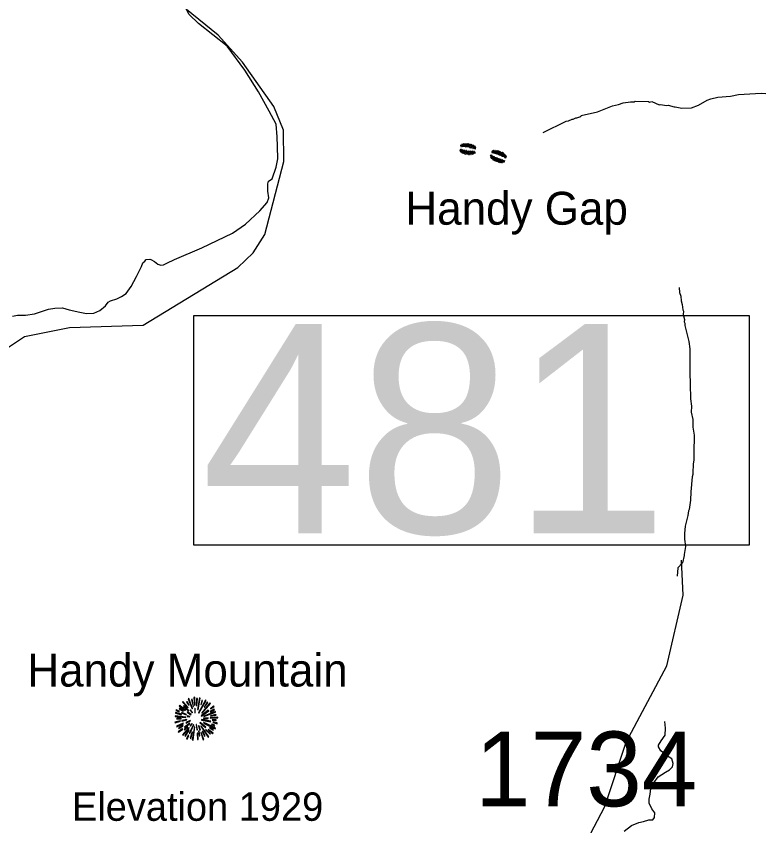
# Model space of a CAD drawing. Extents: x 1248089 to 1457196, y 820910 to 988753.
# Drawn here: x 1367221 to 1372209, y 948885 to 954301 of the extents above; entities that cross this region are included whole.
import ezdxf

# ---------------------------------------------------------------- set-up
doc = ezdxf.new("R2010")
doc.units = 0
for name, color, linetype in [('Exist Geographical Mountain Gap CELL', 7, 'Continuous'), ('Exist Geographical Mountain Summit CELL', 7, 'Continuous'), ('Exist Geographical Mountain Summit Elevation Number Label', 7, 'Continuous'), ('Exist Geographical Mountain Summit Label', 7, 'Continuous'), ('Exist Hydrographic Creek Single Shore', 7, 'Continuous'), ('Exist Hydrographic Misc Water Feature', 7, 'Continuous'), ('Exist Road Non-System Type 51', 7, 'Continuous'), ('Exist Road Secondary Structure Standard Bridge Number Label', 7, 'Continuous'), ('Prop Lane Lines', 7, 'Continuous')]:
    doc.layers.add(name, color=color, linetype=linetype)

msp = doc.modelspace()

# ---------------------------------------------------------------- linework, layer by layer
at = {"layer": 'Exist Geographical Mountain Gap CELL'}
for points in [[(1370195.3, 953430.3), (1370197, 953430), (1370196.7, 953435.3), (1370196.5, 953440.6), (1370194.8, 953440.9), (1370195, 953435.6)], [(1370204.9, 953444.7), (1370205, 953445.4), (1370203.3, 953445.7), (1370202.4, 953429.8), (1370202.3, 953429.1), (1370204, 953428.8)], [(1370210.8, 953427.7), (1370212.5, 953427.4), (1370214.2, 953447.7), (1370212.5, 953448)], [(1370219.7, 953427.6), (1370221.4, 953427.3), (1370223.3, 953449.3), (1370221.7, 953449.6)], [(1370226.6, 953427.2), (1370228.3, 953426.9), (1370232.2, 953449.6), (1370230.4, 953449.9)], [(1370235.3, 953425.7), (1370237, 953425.4), (1370240.8, 953448.1), (1370239.1, 953448.4)], [(1370243.8, 953424.3), (1370245.5, 953424), (1370249.3, 953446.7), (1370247.6, 953447)], [(1370252.4, 953422.8), (1370254.1, 953422.5), (1370258, 953445.2), (1370256.3, 953445.5)], [(1370260.9, 953421.3), (1370262.7, 953421.1), (1370266.5, 953443.8), (1370264.8, 953444.1)], [(1370267.8, 953419.5), (1370269.5, 953419.2), (1370274.9, 953440.6), (1370273.2, 953440.9)], [(1370276.1, 953416.6), (1370277.8, 953416.3), (1370282.9, 953436), (1370281.2, 953436.3)], [(1370290.8, 953430.2), (1370290.9, 953430.9), (1370289.2, 953431.2), (1370284.9, 953415.8), (1370284.7, 953415.1), (1370286.4, 953414.8)], [(1370291.5, 953414), (1370293.2, 953413.7), (1370296.5, 953423.1), (1370294.8, 953423.3)], [(1370193.3, 953409.6), (1370191.6, 953409.8), (1370188.6, 953400.4), (1370190.3, 953400.1)], [(1370194.5, 953393.4), (1370194.4, 953392.7), (1370196.1, 953392.5), (1370200, 953407.9), (1370200.1, 953408.6), (1370198.4, 953408.8)], [(1370208.8, 953407.3), (1370207.1, 953407.6), (1370202.5, 953387.8), (1370204.2, 953387.5)], [(1370217.2, 953404.7), (1370215.5, 953404.9), (1370210.6, 953383.4), (1370212.3, 953383.1)], [(1370224.1, 953403), (1370222.4, 953403.2), (1370219, 953380.4), (1370220.8, 953380.1)], [(1370232.6, 953401.7), (1370230.9, 953402), (1370227.6, 953379.2), (1370229.3, 953378.9)], [(1370241.3, 953400.5), (1370239.6, 953400.7), (1370236.3, 953377.9), (1370238, 953377.6)], [(1370249.9, 953399.2), (1370248.1, 953399.5), (1370244.8, 953376.7), (1370246.6, 953376.4)], [(1370258.6, 953397.9), (1370256.8, 953398.2), (1370253.5, 953375.4), (1370255.3, 953375.1)], [(1370265.5, 953397.7), (1370263.8, 953397.9), (1370262.3, 953375.9), (1370264, 953375.6)], [(1370274.4, 953397.8), (1370272.7, 953398.1), (1370271.5, 953377.7), (1370273.2, 953377.5)], [(1370280.7, 953380.9), (1370280.6, 953380.2), (1370282.3, 953379.9), (1370282.8, 953395.9), (1370282.9, 953396.6), (1370281.2, 953396.8)], [(1370289.9, 953395.6), (1370288.2, 953395.8), (1370288.6, 953390.6), (1370289, 953385.2), (1370290.7, 953385), (1370290.3, 953390.3)], [(1370398.2, 953372.1), (1370396.6, 953372.7), (1370391.4, 953364.3), (1370393, 953363.7)], [(1370395.3, 953356.1), (1370395.1, 953355.5), (1370396.7, 953354.8), (1370404.3, 953368.8), (1370404.6, 953369.4), (1370403, 953370.1)], [(1370412.7, 953366.1), (1370411.1, 953366.7), (1370401.8, 953348.6), (1370403.3, 953348)], [(1370403.9, 953389.7), (1370405.5, 953389), (1370406.3, 953394.2), (1370407.1, 953399.5), (1370405.5, 953400.2), (1370404.7, 953394.9)], [(1370416.2, 953401.9), (1370416.5, 953402.5), (1370414.9, 953403.2), (1370410.8, 953387.8), (1370410.5, 953387.1), (1370412.1, 953386.5)], [(1370418.6, 953384), (1370420.2, 953383.4), (1370425.9, 953402.9), (1370424.3, 953403.5)], [(1370427.3, 953382.1), (1370428.9, 953381.5), (1370435.2, 953402.7), (1370433.6, 953403.3)], [(1370434, 953380.3), (1370435.6, 953379.7), (1370443.9, 953401.2), (1370442.3, 953401.8)], [(1370442.2, 953377.1), (1370443.8, 953376.5), (1370452.1, 953398), (1370450.5, 953398.6)], [(1370450.2, 953374), (1370451.8, 953373.4), (1370460.2, 953394.9), (1370458.6, 953395.5)], [(1370458.4, 953370.8), (1370460, 953370.2), (1370468.3, 953391.7), (1370466.8, 953392.3)], [(1370466.4, 953367.7), (1370468.1, 953367.1), (1370476.4, 953388.6), (1370474.8, 953389.2)], [(1370472.8, 953364.5), (1370474.4, 953363.9), (1370484, 953383.8), (1370482.3, 953384.4)], [(1370480.3, 953360), (1370481.9, 953359.4), (1370490.9, 953377.7), (1370489.3, 953378.3)], [(1370497.5, 953370.4), (1370497.7, 953371), (1370496.1, 953371.7), (1370488.8, 953357.5), (1370488.5, 953356.8), (1370490.1, 953356.2)], [(1370495, 953354.3), (1370496.6, 953353.7), (1370501.6, 953362.3), (1370500, 953362.9)], [(1370420.2, 953361.4), (1370418.6, 953362.1), (1370408.5, 953342.4), (1370410.1, 953341.7)], [(1370426.4, 953358), (1370424.8, 953358.7), (1370416, 953337.4), (1370417.6, 953336.8)], [(1370434.4, 953354.7), (1370432.8, 953355.4), (1370423.9, 953334.1), (1370425.5, 953333.5)], [(1370442.5, 953351.4), (1370440.9, 953352), (1370432.1, 953330.7), (1370433.6, 953330.1)], [(1370450.5, 953348), (1370448.9, 953348.7), (1370440, 953327.4), (1370441.6, 953326.8)], [(1370458.6, 953344.7), (1370457, 953345.3), (1370448.1, 953324.1), (1370449.7, 953323.4)], [(1370465.2, 953342.7), (1370463.7, 953343.3), (1370456.8, 953322.3), (1370458.4, 953321.7)], [(1370473.9, 953340.6), (1370472.3, 953341.3), (1370466.1, 953321.9), (1370467.7, 953321.2)], [(1370475.8, 953322.7), (1370475.5, 953322), (1370477.1, 953321.4), (1370481.6, 953336.6), (1370481.9, 953337.3), (1370480.3, 953338)], [(1370488.4, 953334.6), (1370486.8, 953335.3), (1370485.9, 953330.1), (1370484.9, 953324.8), (1370486.5, 953324.1), (1370487.5, 953329.4)]]:
    msp.add_lwpolyline(points, close=True, dxfattribs=at)
at = {"layer": 'Exist Geographical Mountain Summit CELL'}
for points in [[(1368371.5, 949734.8), (1368397.7, 949668), (1368400.6, 949669), (1368376.6, 949737.4)], [(1368410.1, 949744.2), (1368414.1, 949692.3), (1368417.3, 949692.7), (1368415.9, 949745.3)], [(1368426.1, 949690.1), (1368430, 949690.1), (1368433.7, 949737.4), (1368428.2, 949737.4)], [(1368438.1, 949661.7), (1368453, 949738.8), (1368447.5, 949740.6), (1368434.8, 949662.5)], [(1368312.7, 949686.8), (1368352.3, 949656.3), (1368354.5, 949658.5), (1368316.3, 949691.2)], [(1368333, 949711.6), (1368369, 949674.1), (1368372.3, 949676.6), (1368337.1, 949716.3)], [(1368341, 949683.9), (1368373.7, 949654.9), (1368375.9, 949657), (1368343.9, 949689)], [(1368360.6, 949713), (1368376.2, 949691.2), (1368378.1, 949692.7), (1368364.7, 949717)], [(1368405.4, 949682.9), (1368407.9, 949683.6), (1368398.8, 949731.5), (1368394.5, 949730.4)], [(1368441.3, 949640), (1368444.2, 949638.2), (1368492.9, 949722.8), (1368487.5, 949726.5)], [(1368455.8, 949697), (1368459.1, 949695.9), (1368468.6, 949722.8), (1368463.9, 949724.6)], [(1368462.4, 949641.4), (1368464.6, 949639.2), (1368520.2, 949703.5), (1368516.2, 949708.3)], [(1368499.8, 949713), (1368478.8, 949679.6), (1368481.7, 949678.4), (1368504.2, 949709.8)], [(1368520.2, 949669.4), (1368522, 949666.9), (1368544.9, 949683.2), (1368541.2, 949686.8)], [(1368286.9, 949637.8), (1368328.3, 949628.3), (1368329.4, 949631.6), (1368288, 949642.5)], [(1368289.8, 949657), (1368312.3, 949648.3), (1368313.4, 949651.3), (1368291.3, 949662.1)], [(1368311.6, 949668), (1368337.4, 949651.6), (1368339.6, 949654.2), (1368314.5, 949671.9)], [(1368328.3, 949640), (1368358.8, 949628), (1368359.9, 949630.1), (1368330.5, 949644)], [(1368364.7, 949645.4), (1368389.7, 949626.5), (1368391.9, 949629.4), (1368367.2, 949648.6)], [(1368384.3, 949658.5), (1368398.1, 949642.1), (1368400.2, 949644.3), (1368387.5, 949661.4)], [(1368415.5, 949670.9), (1368416.9, 949641.8), (1368419.5, 949642.1), (1368419.5, 949671.2)], [(1368459.1, 949621.4), (1368460.9, 949618.9), (1368509.6, 949654.9), (1368506.4, 949659.2)], [(1368476.2, 949618.5), (1368477.3, 949616.3), (1368555.4, 949645), (1368553.6, 949649.7)], [(1368520.2, 949646.5), (1368547.8, 949661.4), (1368544.9, 949666.5), (1368518.8, 949649.1)], [(1368522, 949618.5), (1368558.7, 949625.1), (1368557.3, 949630.5), (1368520.6, 949620.7)], [(1368282.9, 949578.9), (1368284.3, 949573.8), (1368320.3, 949584.4), (1368318.1, 949587.6)], [(1368284.3, 949616.7), (1368356.3, 949609.8), (1368356.6, 949612.7), (1368284.3, 949621.7)], [(1368296.4, 949599.3), (1368326.1, 949600.7), (1368326.1, 949604.3), (1368295.3, 949604.3)], [(1368328.7, 949590.2), (1368329.7, 949585.5), (1368362.9, 949593.8), (1368362.1, 949597.5)], [(1368346.4, 949544.8), (1368349.4, 949541.1), (1368383.9, 949569.5), (1368382.1, 949572)], [(1368356.3, 949576), (1368358.5, 949571.3), (1368387.2, 949586.5), (1368386.1, 949589.8)], [(1368365, 949615.6), (1368382.1, 949613.4), (1368382.5, 949615.6), (1368365.8, 949619.9)], [(1368449.4, 949574.9), (1368487.9, 949539.6), (1368490.4, 949544), (1368451.2, 949577.1)], [(1368460.5, 949592), (1368521.3, 949580), (1368522.4, 949584.4), (1368461.7, 949595.6)], [(1368474.4, 949572.4), (1368552.5, 949534.2), (1368554.3, 949539.6), (1368475.9, 949575.3)], [(1368475.2, 949605.8), (1368475.2, 949602.9), (1368505.3, 949602.9), (1368506, 949608)], [(1368518.4, 949604.7), (1368570.7, 949608), (1368571, 949612.7), (1368518.8, 949608)], [(1368533.3, 949592.7), (1368559.8, 949590.5), (1368559.8, 949594.9), (1368533.7, 949595.9)], [(1368537.3, 949575.6), (1368565.6, 949568.4), (1368566.3, 949573.8), (1368538.3, 949580)], [(1368292.7, 949551.3), (1368295.3, 949546.6), (1368340.7, 949566.5), (1368339.2, 949571.3)], [(1368304, 949514.6), (1368306.8, 949510.6), (1368335.2, 949531.7), (1368332.6, 949534.9)], [(1368310.2, 949535.3), (1368339.2, 949552), (1368337.1, 949555.7), (1368308, 949540.4)], [(1368334.9, 949494.9), (1368337.8, 949492.4), (1368378.5, 949540), (1368375.6, 949542.2)], [(1368350.2, 949526.3), (1368369.4, 949544.4), (1368366.1, 949546.6), (1368345.7, 949529.5)], [(1368374.8, 949526.3), (1368349.8, 949487), (1368353, 949484.4), (1368378.8, 949524)], [(1368378.1, 949504.8), (1368382.5, 949503), (1368409, 949561.4), (1368406.5, 949562.2)], [(1368385, 949554.2), (1368388.3, 949551.3), (1368398.4, 949567.6), (1368396.6, 949569.1)], [(1368399.5, 949459.4), (1368404.2, 949458.3), (1368416.9, 949547.6), (1368413.7, 949548.4)], [(1368425, 949563.3), (1368429, 949526.3), (1368433.4, 949526.5), (1368428.2, 949564)], [(1368441, 949554.6), (1368449.7, 949524.7), (1368453.7, 949526.5), (1368443.1, 949555.7)], [(1368450.8, 949488.1), (1368445.3, 949517.9), (1368442, 949517.9), (1368446.5, 949487)], [(1368455.5, 949552.3), (1368506, 949477.5), (1368509.6, 949480.4), (1368458, 949553.5)], [(1368487.9, 949526.5), (1368518, 949497.5), (1368521.3, 949500.1), (1368490.1, 949529.1)], [(1368504.6, 949527.3), (1368535.1, 949501.5), (1368538.3, 949505.1), (1368506.4, 949529.9)], [(1368513.7, 949538.2), (1368538.7, 949525.1), (1368541.2, 949528.8), (1368515.9, 949542.2)], [(1368527.8, 949562.2), (1368548.9, 949554.2), (1368550.7, 949558.6), (1368529.3, 949565.4)], [(1368359.9, 949467.7), (1368364.7, 949464.8), (1368375.6, 949489.5), (1368372.3, 949491.7)], [(1368389.7, 949469.5), (1368401.7, 949512.4), (1368398.1, 949512.8), (1368385.3, 949470.6)], [(1368431.2, 949504.8), (1368434.8, 949462.3), (1368438.8, 949463.3), (1368435.5, 949504.8)], [(1368455.5, 949509.5), (1368473, 949459.7), (1368477.3, 949461.5), (1368458.4, 949510.2)], [(1368466, 949515.3), (1368482, 949485.8), (1368486.1, 949488.1), (1368469.7, 949516.8)]]:
    msp.add_lwpolyline(points, close=True, dxfattribs=at)
at = {"layer": 'Exist Hydrographic Creek Single Shore'}
msp.add_lwpolyline([(1367157.7, 952078.8), (1367276.7, 952158.5), (1367577.7, 952218.1), (1368070.7, 952234.5), (1368704.7, 952619), (1368806.7, 952718.7), (1368884.7, 952841.9), (1369011.8, 953328.6), (1369008.7, 953538.7), (1368944.7, 953697.5), (1368734.8, 953993.9), (1368571.7, 954174.5), (1368314, 954384.8)], dxfattribs=at)
at = {"layer": 'Exist Hydrographic Misc Water Feature'}
for points in [[(1370746.3, 953523.8), (1370899.9, 953598.3), (1370916, 953601.9), (1370940.3, 953613.4), (1370948.3, 953613.2), (1370964.4, 953620.9), (1370972.4, 953620.7), (1370998.6, 953630.1), (1371000.8, 953636.1), (1371109.3, 953661.6), (1371210.1, 953701.4), (1371250.3, 953710.4), (1371282.6, 953721.7), (1371330.8, 953728.6), (1371354.8, 953728.1), (1371362.8, 953731.9), (1371450.8, 953730), (1371458.7, 953725.8), (1371472.8, 953729.5), (1371522.3, 953708.3), (1371529.4, 953709.9), (1371574.2, 953703.1), (1371582.2, 953705), (1371622, 953694.1), (1371628.8, 953694.9), (1371673.9, 953685), (1371737.8, 953687.5), (1371786.3, 953706.4), (1371843, 953739.1), (1371867.2, 953748.5), (1371915.4, 953759.5), (1371999.6, 953765.6), (1372054.1, 953777.3), (1372204, 953787), (1372236, 953784.3)], [(1371655.7, 952485.5), (1371659, 952453.4), (1371666.5, 952429.2), (1371669.8, 952397.2), (1371677.3, 952373), (1371680.5, 952337), (1371684.3, 952328.9), (1371683.8, 952304.9), (1371691.1, 952272.8), (1371690.8, 952256.8), (1371694.6, 952248.7), (1371694.3, 952232.7), (1371719.9, 952124.1), (1371726.8, 952076), (1371726.7, 951886), (1371730.4, 951871.9), (1371728.8, 951802), (1371732.4, 951779.9), (1371731.6, 951741.9), (1371738.5, 951691.8), (1371737.5, 951651.8), (1371748.5, 951603.6), (1371747.4, 951551.6), (1371756.3, 951499.4), (1371757.4, 951459.3), (1371754.6, 951419.5), (1371754.7, 951331.5), (1371750.1, 951307.6), (1371746.7, 951243.6), (1371748.5, 951235.6), (1371744.2, 951219.7), (1371734.1, 951120), (1371732.8, 951064), (1371723.4, 951000.2), (1371719.2, 950992.3), (1371714.6, 950960.4), (1371696.9, 950888.8), (1371691.9, 950840.9), (1371691.1, 950803), (1371698.1, 950752.8), (1371688.9, 950701.1), (1371690.1, 950693.1), (1371679.7, 950645.3), (1371646.9, 950610), (1371643, 950556.1)], [(1369675.8, 945626.3), (1369678.8, 945767.5), (1369713.9, 945842.2), (1369982.8, 945928.7), (1370102.9, 946077.4), (1370189.8, 946249.6), (1370404.9, 946521), (1370701.8, 947145.4), (1370677.8, 947556.2), (1370631.9, 947764.1), (1370652.8, 948308.6), (1370942.9, 948601.6), (1371159.8, 949014.2), (1371302.8, 949444.7), (1371572.9, 949954.6), (1371683.8, 950428.5), (1371671.8, 950661.8)]]:
    msp.add_lwpolyline(points, dxfattribs=at)
at = {"layer": 'Exist Road Non-System Type 51'}
for points in [[(1368934.2, 953214.1), (1368960.7, 953292.3), (1368970.8, 953347), (1368968.8, 953430), (1368966.7, 953494.8), (1368960.7, 953577.8), (1368914.2, 953664.8), (1368841.3, 953794.4), (1368750.1, 953941), (1368632.8, 954100.9), (1368440.6, 954252.7), (1368377.9, 954313.5), (1368345.5, 954376.2), (1368299, 954477.5), (1368274.7, 954560.5), (1368244.4, 954613.1), (1368161.4, 954679.9), (1368111.3, 954694.7), (1368060.7, 954723.1), (1368022.3, 954763.6), (1367973.7, 954824.3)], [(1367197.8, 952294.2), (1367230.1, 952300.2), (1367282.7, 952300.2), (1367343.4, 952310.3), (1367438.5, 952340.7), (1367479, 952348.8), (1367531.6, 952350.8), (1367576.1, 952336.7), (1367646.9, 952320.5), (1367691.4, 952312.4), (1367741.9, 952314.4), (1367780.4, 952332.6), (1367818.8, 952363), (1367837, 952387.3), (1367851.2, 952397.4), (1367893.7, 952409.5), (1367926, 952425.7), (1367956.4, 952446), (1367990.8, 952492.5), (1368027.2, 952559.4), (1368059.6, 952626.2), (1368067.6, 952650.5), (1368081.8, 952662.6), (1368089.9, 952672.7), (1368116.2, 952676.8), (1368122.3, 952672.7), (1368146.5, 952660.6), (1368158.7, 952650.5), (1368168.8, 952642.4), (1368189, 952636.3), (1368207.2, 952638.3), (1368229.5, 952648.4), (1368280.1, 952672.7), (1368463, 952751), (1368667.4, 952850.2), (1368754.4, 952911), (1368851.5, 953000.1), (1368900, 953054.7), (1368911.9, 953086.6), (1368905.8, 953131.1), (1368903.8, 953151.4), (1368905.8, 953179.7), (1368909.9, 953197.9), (1368934.2, 953214.1)], [(1371289.4, 948848.3), (1371337.9, 948886.8), (1371386.5, 948907), (1371418.8, 948915.1), (1371453.2, 948925.3), (1371479.5, 948925.3), (1371491.7, 948941.4), (1371493.7, 948971.8), (1371473.4, 948998.1), (1371455.2, 949036.6), (1371455.2, 949062.9), (1371461.3, 949097.3), (1371467.4, 949133.8), (1371487.6, 949172.2), (1371515.9, 949212.7), (1371564.5, 949243.1), (1371590.8, 949259.3), (1371611, 949279.5), (1371615.1, 949301.8), (1371607, 949332.2), (1371572.6, 949356.5), (1371534.1, 949386.8), (1371518, 949414.2), (1371518, 949424.3), (1371536.2, 949452.7), (1371562.5, 949491.1), (1371564.5, 949537.7), (1371560.5, 949582.2)]]:
    msp.add_lwpolyline(points, dxfattribs=at)
at = {"layer": 'Exist Road Secondary Structure Standard Bridge Number Label'}
msp.add_lwpolyline([(1368408.7, 952299.2), (1372124.6, 952299.2), (1372124.6, 950762.7), (1368408.7, 950762.7)], close=True, dxfattribs=at)

# ---------------------------------------------------------------- texts
at = {"layer": 'Exist Geographical Mountain Summit Elevation Number Label'}
msp.add_text('Elevation 1929', height=190, dxfattribs=at).set_placement((1367594.4, 948918.6))
at = {"layer": 'Exist Geographical Mountain Summit Label'}
for s, p in [('Handy Gap', (1369825, 952906.3)), ('Handy Mountain', (1367296.3, 949816.8))]:
    msp.add_text(s, height=220, dxfattribs=at).set_placement(p)
at = {"layer": 'Exist Road Secondary Structure Standard Bridge Number Label'}
msp.add_text('481', height=1400, dxfattribs=at).set_placement((1368458.8, 950841.8))
at = {"layer": 'Prop Lane Lines'}
msp.add_text('1734', height=500, dxfattribs=at).set_placement((1370290.9, 949015.8))

doc.saveas('drawing.dxf')
